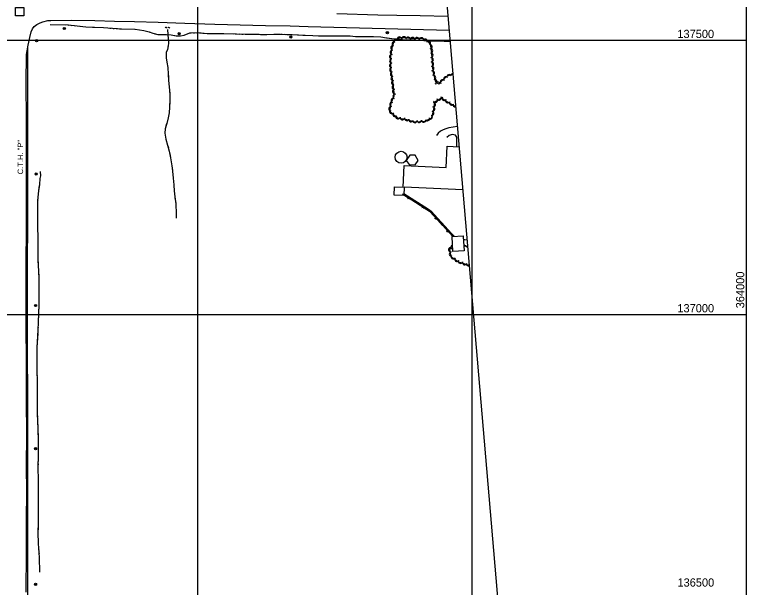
# Model space of a CAD drawing. Extents: x 353423 to 364002, y 127000 to 201942.
# Drawn here: x 362666 to 364000, y 136502 to 137546 of the extents above; entities that cross this region are included whole.
import ezdxf

# ---------------------------------------------------------------- set-up
doc = ezdxf.new("R2010")
doc.units = 0
for name, color, linetype in [('E_BMGRD', 7, 'Continuous'), ('E_DTM_SlopeBottom', 7, 'Continuous'), ('E_DTM_SlopeTop', 7, 'Continuous'), ('E_FEN_Generic', 7, 'Continuous'), ('E_LAND_BrushLine', 7, 'Continuous'), ('E_LAND_TreeLine', 7, 'Continuous'), ('E_MISCPROP', 7, 'Continuous'), ('E_RDWY_Gravel', 7, 'Continuous'), ('E_RW_IP', 7, 'Continuous'), ('E_STRUCT_WingWall', 7, 'Continuous'), ('E_WTR_FlowLine', 7, 'Continuous')]:
    doc.layers.add(name, color=color, linetype=linetype)

msp = doc.modelspace()

# ---------------------------------------------------------------- linework, layer by layer
at = {"layer": 'E_BMGRD'}
msp.add_lwpolyline([(362667.9, 137544.3), (362667.9, 137559.3), (362682.9, 137559.3), (362682.9, 137544.3)], close=True, dxfattribs=at)
at = {"layer": 'E_DTM_SlopeBottom'}
for p, q in [((363382.5, 137211.5), (363387.9, 137212.4)), ((363384.6, 137214.5), (363385.3, 137209.8)), ((363408.7, 137194.9), (363414.1, 137195.7)), ((363410.8, 137197.9), (363411.5, 137193.2)), ((363434.5, 137177.6), (363433.9, 137173)), ((363431.7, 137175.4), (363437.1, 137174.7)), ((363452.6, 137152.5), (363458.1, 137151.9)), ((363455.4, 137154.8), (363454.9, 137150.1))]:
    msp.add_line(p, q, dxfattribs=at)
for points in [[(363373.1, 137219.8), (363422.6, 137188.4), (363445.9, 137162.4), (363464.9, 137142.2)], [(363375.9, 137218), (363382.4, 137213.9)], [(363388.6, 137209.9), (363399.2, 137203.2)], [(363399.2, 137203.2), (363408.6, 137197.2)], [(363414.8, 137193.3), (363422.6, 137188.4), (363424.8, 137185.9)], [(363424.8, 137185.9), (363432.2, 137177.6)], [(363437.1, 137172.2), (363445.6, 137162.8)], [(363445.6, 137162.8), (363445.9, 137162.4), (363453.2, 137154.7)], [(363458.2, 137149.4), (363464.9, 137142.2)]]:
    msp.add_lwpolyline(points, dxfattribs=at)
for centre, radius, start, end in [((362942.4, 137520.9), 2.09, 34.0726, 140.3121), ((362947.6, 137520.8), 2.14, 34.5012, 140.7407)]:
    msp.add_arc(centre, radius, start, end, dxfattribs=at)
at = {"layer": 'E_DTM_SlopeTop'}
for points in [[(363253.7, 137548.3), (363328.1, 137546.1), (363362.8, 137545.4), (363405.3, 137544.7), (363456.2, 137543.4)], [(362687.6, 136493.5), (362688.1, 136565.4), (362688.2, 136627.3), (362688.3, 136674.7), (362688.1, 136724.9), (362688.3, 136779.5), (362688.1, 136844.6), (362687.7, 136914.1), (362687.6, 136979.1), (362687.4, 137032.7), (362687.5, 137094.8), (362687.7, 137154.3), (362687.7, 137220.3), (362687.8, 137281.3), (362687.7, 137354.1), (362687.6, 137422.3), (362687.7, 137473.5), (362690.9, 137490.5), (362693.8, 137504.9), (362696.4, 137514.9), (362698.9, 137520.7), (362702.2, 137524.7), (362707.1, 137528.6), (362712.9, 137531.3), (362718, 137533.5), (362726.7, 137535.5), (362732.2, 137536), (362770.6, 137536.6), (362812.6, 137535.6), (362848.2, 137534.5), (362884.9, 137533.8), (362928.2, 137532.6), (362976.3, 137530.9), (363031.3, 137529.2), (363077.3, 137528), (363123.3, 137526.7), (363168.6, 137525.9), (363201.5, 137525), (363458.3, 137518.2)], [(362690.4, 136413.2), (362690.3, 136547.5), (362690.7, 136613.2), (362690.4, 136674.9), (362690.5, 136765.9), (362690.3, 136841.1), (362690, 136941.9), (362690.1, 137018.7), (362690.1, 137093.7), (362690.3, 137165.9), (362690.5, 137266.1), (362690.4, 137341.4), (362690.7, 137422.5), (362690.4, 137487.5)]]:
    msp.add_lwpolyline(points, dxfattribs=at)
at = {"layer": 'E_FEN_Generic'}
for points in [[(363465.2, 137437.2), (363464.1, 137437.3), (363454.7, 137434.3), (363444.3, 137424.9), (363439.7, 137419.4), (363434.1, 137423.5), (363429, 137443.4), (363427.3, 137468.3), (363426.4, 137482.4), (363424.3, 137492.8), (363420.3, 137497.4), (363410.7, 137502.3), (363401.5, 137502.7), (363388, 137503.2), (363376.8, 137504.3), (363367.7, 137503.9), (363357.4, 137497.3), (363353.7, 137486.2), (363351.7, 137470), (363351.4, 137448.5), (363355, 137424.9), (363357.2, 137403.6), (363357.7, 137398), (363352.1, 137384.7), (363349.7, 137370.6), (363363.9, 137358.2), (363377.9, 137355.7), (363395.7, 137351.3), (363414, 137352.5), (363426.9, 137358.3), (363430.2, 137373.4), (363432.2, 137387.7), (363444.5, 137394.6), (363455.6, 137387.1), (363466.8, 137380.7), (363470.1, 137379.5)], [(363464.5, 137124.2), (363458.9, 137118.4), (363461.2, 137105.6), (363475.6, 137095.9), (363492.6, 137090.2), (363494.7, 137090.5)], [(363491.9, 137123.8), (363491.1, 137123.9), (363485.2, 137124.1)]]:
    msp.add_lwpolyline(points, dxfattribs=at)
for centre, radius, start, end in [((363362.1, 137497.8), 4.03, 32.3973, 212.382), ((363367.8, 137501.8), 4.03, 2.6311, 182.6157), ((363375.9, 137502.2), 4.03, 2.6311, 182.6157), ((363383.6, 137501.5), 4.03, 354.3783, 174.363), ((363391.8, 137501), 4.03, 357.8762, 177.8609), ((363399.8, 137500.7), 4.03, 357.8762, 177.8609), ((363407.8, 137500.3), 4.03, 357.534, 177.5187), ((363414.4, 137498), 4.03, 332.8576, 152.8423), ((363420.4, 137494.1), 4.03, 311.0377, 131.0224), ((363355.8, 137485.8), 4.03, 82.8242, 262.8089), ((363358.2, 137493), 4.03, 71.7193, 251.7039), ((363423.1, 137488), 4.03, 281.429, 101.4136), ((363424.4, 137480.3), 4.03, 273.7549, 93.7396), ((363353.7, 137469.8), 4.03, 82.8242, 262.8089), ((363354.8, 137477.8), 4.03, 82.8242, 262.8089), ((363424.9, 137472.3), 4.03, 273.7549, 93.7396), ((363353.7, 137462), 4.03, 89.3596, 269.3442), ((363353.6, 137454), 4.03, 89.3596, 269.3442), ((363425.5, 137464.2), 4.03, 273.9113, 93.896), ((363426, 137456.2), 4.03, 273.9113, 93.896), ((363353.9, 137446.3), 4.03, 98.5463, 278.5309), ((363426.6, 137448.2), 4.03, 273.9113, 93.896), ((363355.1, 137438.3), 4.03, 98.5463, 278.5309), ((363356.3, 137430.3), 4.03, 98.5463, 278.5309), ((363427.7, 137439.9), 4.03, 284.4705, 104.4552), ((363429.8, 137432.1), 4.03, 284.4705, 104.4552), ((363452.3, 137429.2), 4.03, 42.1091, 222.0938), ((363458.1, 137433.1), 4.03, 17.5619, 197.5466), ((363465.1, 137435.1), 4.03, 90.2892, 177.6119), ((363357.3, 137422.3), 4.03, 96.1236, 276.1083), ((363358.2, 137414.3), 4.03, 96.1236, 276.1083), ((363431.8, 137424.3), 4.03, 284.4705, 104.4552), ((363437.9, 137419.8), 4.03, 4.3231, 184.3077), ((363446.3, 137423.8), 4.03, 42.1091, 222.0938), ((363359.1, 137406.3), 4.03, 96.1236, 276.1083), ((363356.6, 137389.8), 4.03, 67.1851, 247.1698), ((363359.7, 137397.2), 4.03, 67.1851, 247.1698), ((363433.2, 137390.7), 4.03, 209.2927, 29.2773), ((363440.2, 137394.6), 4.03, 209.2927, 29.2773), ((363449.3, 137394), 4.03, 146.0181, 326.0027), ((363455.9, 137389.5), 4.03, 146.0181, 326.0027), ((363352.5, 137374.8), 4.03, 80.0459, 260.0306), ((363353.9, 137382.7), 4.03, 80.0459, 260.0306), ((363428.2, 137374.3), 4.03, 262.0469, 82.0316), ((363429.3, 137382.3), 4.03, 262.0469, 82.0316), ((363462.8, 137385.5), 4.03, 150.2005, 330.1852), ((363469.6, 137382), 4.03, 159.4538, 279.567), ((363353.6, 137369.9), 4.03, 138.8663, 318.8509), ((363359.7, 137364.6), 4.03, 138.8663, 318.8509), ((363426.6, 137366.6), 4.03, 257.7412, 77.7258), ((363364.9, 137360.2), 4.03, 169.955, 349.9397), ((363372.8, 137358.7), 4.03, 169.955, 349.9397), ((363380.9, 137357.1), 4.03, 165.9843, 345.969), ((363388.7, 137355.2), 4.03, 165.9843, 345.969), ((363395.9, 137353.4), 4.03, 183.7343, 3.719), ((363403.9, 137353.9), 4.03, 183.7343, 3.719), ((363411.9, 137354.5), 4.03, 183.7343, 3.719), ((363418.7, 137356.9), 4.03, 204.1376, 24.1222), ((363423.7, 137359.7), 4.03, 234.262, 54.2467), ((363465.4, 137122.1), 4.04, 104.7468, 226.2392), ((363486.2, 137121.9), 4.04, 358.0131, 105.6821), ((363494.1, 137121.5), 4.04, 124.5917, 174.7753), ((363461.2, 137117.9), 4.04, 100.0263, 280.011), ((363462.6, 137109.9), 4.04, 100.0263, 280.011), ((363465.7, 137105.1), 4.04, 145.8332, 325.8179), ((363472.4, 137100.5), 4.04, 145.8332, 325.8179), ((363478.9, 137097), 4.04, 161.6555, 341.6401), ((363486.6, 137094.4), 4.04, 161.6555, 341.6401), ((363493.4, 137092.4), 4.04, 186.8466, 291.7258)]:
    msp.add_arc(centre, radius, start, end, dxfattribs=at)
at = {"layer": 'E_LAND_BrushLine'}
for centre, radius in [((362756.9, 137521.1), 2.02), ((362756.9, 137521.1), 1.52), ((362756.9, 137521.2), 1.01), ((362756.9, 137521.1), 0.502), ((362966.3, 137511.6), 2.02), ((362966.4, 137511.6), 1.52), ((362966.3, 137511.6), 1.01), ((362966.3, 137511.6), 0.502), ((363345.8, 137513.6), 2.02), ((363345.8, 137513.6), 1.52), ((363345.8, 137513.6), 1.01), ((363345.8, 137513.6), 0.502), ((362706.4, 137499.1), 2.02), ((362706.4, 137499.1), 1.52), ((362706.4, 137499.1), 1.01), ((362706.4, 137499.1), 0.502), ((363169.7, 137505.8), 2.02), ((363169.8, 137505.8), 1.52), ((363169.7, 137505.8), 1.01), ((363169.7, 137505.8), 0.502), ((362705.7, 137255.9), 2.02), ((362705.7, 137255.9), 1.52), ((362705.7, 137256), 1.01), ((362705.7, 137255.9), 0.502), ((362704.5, 137016.3), 2.02), ((362704.5, 137016.3), 1.52), ((362704.5, 137016.3), 1.01), ((362704.5, 137016.3), 0.502), ((362704.5, 136755.2), 2.02), ((362704.5, 136755.2), 1.52), ((362704.5, 136755.2), 1.01), ((362704.5, 136755.2), 0.502), ((362704.5, 136508.1), 2.02), ((362704.5, 136508.1), 1.52), ((362704.5, 136508.1), 1.01), ((362704.5, 136508.1), 0.502)]:
    msp.add_circle(centre, radius, dxfattribs=at)
at = {"layer": 'E_LAND_TreeLine'}
for p, q in [((363000, 136000), (363000, 139000)), ((363500, 136000), (363500, 139000)), ((364000, 136000), (364000, 139000)), ((360000, 137500), (364000, 137500)), ((360000, 137000), (364000, 137000))]:
    msp.add_line(p, q, dxfattribs=at)
at = {"layer": 'E_MISCPROP'}
for points in [[(363473.3, 137342.4), (363465.7, 137341.2), (363457.9, 137339.9), (363452.1, 137338.3), (363447.4, 137336.4), (363442.5, 137333.8), (363438.2, 137330.5), (363435.2, 137326.3)], [(363472.5, 137305.7), (363472.4, 137316), (363472.2, 137322.9), (363469.7, 137326.9), (363463.7, 137327.9), (363458.3, 137326.3), (363453.9, 137322.3)], [(363376, 137220.2), (363420.9, 137191.9), (363425.4, 137188.4), (363462.3, 137147.5), (363467.6, 137142.4)], [(363484.4, 137136.9), (363486, 137136.6), (363490.9, 137136.1)]]:
    msp.add_lwpolyline(points, dxfattribs=at)
at = {"layer": 'E_RDWY_Gravel'}
msp.add_lwpolyline([(363372.9, 138520.6), (363550, 136441.7)], dxfattribs=at)
at = {"layer": 'E_STRUCT_WingWall'}
for points in [[(362731.4, 137528.5), (362759.4, 137527.8)], [(362731.4, 137528.5), (362764, 137527.7), (362796, 137524.3), (362828.1, 137522.7), (362861.2, 137520.3), (362886.3, 137519.9), (362901.6, 137517.7), (362911.7, 137515.1), (362918.3, 137512.4), (362927.1, 137510.4), (362933.7, 137510.1), (362943.2, 137510.1), (362951.4, 137509.7), (362961.3, 137507.9), (362968.7, 137508), (362975.6, 137509.3), (362985.7, 137513), (363000.8, 137513.7), (363017.2, 137512.1), (363033.7, 137511.8), (363047.5, 137512.2), (363068.1, 137511.5), (363086.8, 137510.6), (363100, 137510.7), (363112.2, 137510.6), (363125.8, 137510.3), (363138.9, 137510.6), (363150.7, 137510.7), (363162.3, 137510.5), (363172.3, 137510.2), (363195.8, 137508.9), (363209.6, 137508.6), (363220.7, 137508), (363229.8, 137507.7), (363236.3, 137507.6), (363246.8, 137507.5), (363255.6, 137507.5), (363265.2, 137507.7), (363277.8, 137508), (363287.6, 137506.6), (363297, 137506.3), (363306.5, 137506.5), (363317.2, 137506.8), (363320.4, 137506.6), (363333.5, 137505.9), (363344.2, 137504), (363358, 137502.3), (363364.7, 137502.1), (363375.6, 137500.5), (363388.9, 137500.8), (363397.7, 137500.5), (363406.2, 137500), (363418, 137498.8), (363428.5, 137498.8), (363438.2, 137498.5), (363449.5, 137498.1), (363457.4, 137497.9), (363460, 137497.9)], [(362763.2, 137527.7), (362764, 137527.7), (362765.1, 137527.5)], [(362769, 137527.1), (362770.9, 137526.9)], [(362774.7, 137526.5), (362776.6, 137526.3)], [(362780.5, 137525.9), (362796, 137524.3), (362808.3, 137523.6)], [(362808.3, 137523.6), (362828.1, 137522.7), (362836.2, 137522.1)], [(362840.1, 137521.8), (362842, 137521.7)], [(362845.9, 137521.4), (362847.8, 137521.3)], [(362851.6, 137521), (362853.6, 137520.9)], [(362857.4, 137520.6), (362861.2, 137520.3), (362885.4, 137519.9)], [(362885.4, 137519.9), (362886.3, 137519.9), (362901.6, 137517.7), (362911.7, 137515.1), (362912.7, 137514.7)], [(362916.3, 137513.2), (362918.1, 137512.5)], [(362921.8, 137511.6), (362923.7, 137511.2)], [(362944.9, 137519.5), (362945.4, 137510), (362946.6, 137494.5), (362946.1, 137489.6), (362944.9, 137483.1), (362942.7, 137477.4), (362942.5, 137467.8), (362944, 137460), (362945.7, 137450.2), (362946.4, 137438.2), (362947, 137426.6), (362947.9, 137415.1), (362949.1, 137400.8), (362949, 137388.4), (362948.5, 137377.5), (362947.9, 137367.6), (362946.2, 137358.3), (362943.6, 137348.2), (362940.7, 137338.1), (362940.4, 137330.5), (362941.7, 137319.2), (362945.2, 137308.4), (362948.3, 137297.6), (362950.6, 137285.3), (362953.1, 137270.8), (362953.9, 137261), (362955.2, 137248.2), (362956.5, 137236.3), (362957.1, 137225.2), (362958.2, 137214.4), (362960.1, 137201.7), (362960.8, 137183.5), (362961, 137175.6)], [(362944.9, 137519.5), (362945.4, 137510), (362946.6, 137494.5), (362946.1, 137489.6), (362945.8, 137488.1)], [(362961, 137507.9), (362961.3, 137507.9), (362968.7, 137508), (362975.6, 137509.3), (362985.7, 137513), (362988.2, 137513.1)], [(362992.1, 137513.3), (362994, 137513.4)], [(362997.8, 137513.5), (362999.8, 137513.6)], [(363003.6, 137513.4), (363005.5, 137513.2)], [(363009.4, 137512.8), (363017.2, 137512.1), (363033.7, 137511.8), (363037.3, 137511.9)], [(363037.3, 137511.9), (363047.5, 137512.2), (363065.2, 137511.6)], [(363069.1, 137511.5), (363071, 137511.4)], [(363074.9, 137511.2), (363076.8, 137511.1)], [(362927.5, 137510.4), (362929.4, 137510.3)], [(362933.3, 137510.1), (362933.7, 137510.1), (362943.2, 137510.1), (362951.4, 137509.7), (362961, 137507.9)], [(363080.7, 137510.9), (363082.6, 137510.8)], [(363086.4, 137510.6), (363086.8, 137510.6), (363100, 137510.7), (363112.2, 137510.6), (363114.4, 137510.5)], [(363114.4, 137510.5), (363125.8, 137510.3), (363138.9, 137510.6), (363142.3, 137510.6)], [(363146.2, 137510.7), (363148.1, 137510.7)], [(363152, 137510.7), (363153.9, 137510.7)], [(363157.8, 137510.6), (363159.7, 137510.5)], [(363163.5, 137510.4), (363172.3, 137510.2), (363191.5, 137509.2)], [(363191.5, 137509.2), (363195.8, 137508.9), (363209.6, 137508.6), (363219.4, 137508.1)], [(363223.3, 137507.9), (363225.2, 137507.9)], [(363229.1, 137507.7), (363229.8, 137507.7), (363231, 137507.7)], [(363234.8, 137507.6), (363236.3, 137507.6), (363236.8, 137507.6)], [(363240.6, 137507.6), (363246.8, 137507.5), (363255.6, 137507.5), (363265.2, 137507.7), (363268.6, 137507.8)], [(363268.6, 137507.8), (363277.8, 137508), (363287.6, 137506.6), (363296.4, 137506.3)], [(363300.3, 137506.4), (363302.2, 137506.4)], [(363306.1, 137506.5), (363306.5, 137506.5), (363308, 137506.6)], [(363311.9, 137506.7), (363313.8, 137506.7)], [(363317.6, 137506.8), (363320.4, 137506.6), (363333.5, 137505.9), (363344.2, 137504), (363345.4, 137503.9)], [(363345.4, 137503.9), (363358, 137502.3), (363364.7, 137502.1), (363373.2, 137500.9)], [(363377, 137500.6), (363378.9, 137500.6)], [(363382.8, 137500.7), (363384.7, 137500.7)], [(363388.6, 137500.8), (363388.9, 137500.8), (363390.5, 137500.8)], [(363394.4, 137500.6), (363397.7, 137500.5), (363406.2, 137500), (363418, 137498.8), (363422.2, 137498.8)], [(363422.2, 137498.8), (363428.5, 137498.8), (363438.2, 137498.5), (363449.5, 137498.1), (363450.2, 137498)], [(363454, 137498), (363456, 137497.9)], [(363459.8, 137497.9), (363460, 137497.9)], [(362942.6, 137471.2), (362942.5, 137469)], [(362942.8, 137477.7), (362942.7, 137477.4), (362942.7, 137475.5)], [(362945, 137483.8), (362944.9, 137483.1), (362944.3, 137481.7)], [(362943.1, 137464.7), (362944, 137460), (362945.7, 137450.2), (362946.4, 137438.2), (362946.6, 137433.5)], [(362946.6, 137433.5), (362947, 137426.6), (362947.9, 137415.1), (362949, 137402)], [(362949, 137391.2), (362949, 137389)], [(362949.1, 137397.7), (362949.1, 137395.5)], [(362948.5, 137378.2), (362948.5, 137377.5), (362947.9, 137367.6), (362946.2, 137358.3), (362943.6, 137348.2), (362943.3, 137347.2)], [(362948.8, 137384.7), (362948.7, 137382.5)], [(362943.3, 137347.2), (362940.7, 137338.1), (362940.4, 137330.5), (362941.7, 137319.2), (362942.6, 137316.3)], [(362944, 137312.1), (362944.6, 137310)], [(362945.9, 137305.9), (362946.5, 137303.8)], [(362947.7, 137299.6), (362948.3, 137297.6), (362948.3, 137297.5)], [(362949.1, 137293.3), (362950.6, 137285.3), (362953.1, 137270.8), (362953.8, 137262.1)], [(362712.5, 136530.1), (362711.9, 136557.1), (362709.9, 136582.3), (362709.5, 136602.3), (362709.7, 136620.5), (362709.6, 136638.1), (362709.8, 136656.6), (362709.9, 136677.1), (362710, 136697.7), (362709.4, 136720.9), (362710.1, 136744.2), (362710, 136767.2), (362709, 136793.2), (362708.3, 136818.6), (362707.8, 136844.1), (362708.2, 136877.1), (362707.3, 136897.8), (362707.7, 136939.5), (362709.4, 136971.1), (362710.6, 137000.7), (362711.2, 137019.2), (362710.9, 137043.3), (362711, 137065.8), (362709.3, 137101.8), (362709.2, 137132.9), (362708.6, 137167.1), (362708.6, 137185.1), (362708.9, 137207.8), (362710.2, 137225.1), (362712, 137236.7), (362713.1, 137247.6), (362713.9, 137252.8), (362713.5, 137260.7)], [(362711.2, 137231.4), (362712, 137236.7), (362713.1, 137247.6), (362713.9, 137252.8), (362713.5, 137260.7)], [(362953.8, 137262.1), (362953.9, 137261), (362955.2, 137248.2), (362956.5, 137236.3), (362956.8, 137230.8)], [(362709.8, 137219.3), (362710, 137221.3)], [(362710.3, 137225.4), (362710.6, 137227.4)], [(362957, 137226.4), (362957.1, 137225.2), (362957.2, 137224.3)], [(362957.6, 137219.9), (362957.8, 137217.8)], [(362708.6, 137179.7), (362708.6, 137185.1), (362708.9, 137207.8), (362709, 137209.2)], [(362709.3, 137213.2), (362709.5, 137215.2)], [(362958.3, 137213.5), (362958.6, 137211.3)], [(362959.3, 137207), (362960.1, 137201.7), (362960.8, 137183.5), (362961, 137175.6)], [(362708.9, 137150.2), (362708.6, 137167.1), (362708.6, 137179.7)], [(362709, 137144.1), (362709, 137146.2)], [(362709.1, 137138), (362709.1, 137140.1)], [(362709.2, 137132), (362709.2, 137132.9), (362709.2, 137134)], [(362709.4, 137098.4), (362709.3, 137101.8), (362709.2, 137127.9)], [(362710.8, 137069), (362709.4, 137098.4)], [(362710.9, 137062.9), (362711, 137064.9)], [(362710.9, 137056.8), (362710.9, 137058.8)], [(362710.9, 137050.7), (362710.9, 137052.7)], [(362711.1, 137017.2), (362711.2, 137019.2), (362710.9, 137043.3), (362710.9, 137046.6)], [(362710.1, 136987.7), (362710.6, 137000.7), (362711.1, 137017.2)], [(362709.5, 136975.6), (362709.6, 136977.6)], [(362709.8, 136981.6), (362709.9, 136983.7)], [(362707.7, 136936), (362707.7, 136939.5), (362709.1, 136965.4)], [(362709.3, 136969.5), (362709.4, 136971.1), (362709.4, 136971.5)], [(362707.4, 136906.5), (362707.7, 136936)], [(362707.4, 136900.4), (362707.4, 136902.5)], [(362707.5, 136894.3), (362707.4, 136896.4)], [(362707.8, 136888.2), (362707.7, 136890.3)], [(362707.9, 136854.7), (362708.2, 136877.1), (362707.9, 136884.2)], [(362708.1, 136825.3), (362707.8, 136844.1), (362707.9, 136854.7)], [(362708.3, 136819.2), (362708.2, 136821.2)], [(362708.4, 136813.1), (362708.4, 136815.1)], [(362708.6, 136807), (362708.6, 136809)], [(362709.8, 136773.5), (362709, 136793.2), (362708.7, 136802.9)], [(362710.1, 136744), (362710.1, 136744.2), (362710, 136767.2), (362709.8, 136773.5)], [(362709.9, 136738), (362710, 136740)], [(362709.6, 136725.8), (362709.6, 136727.8)], [(362709.7, 136731.9), (362709.8, 136733.9)], [(362710, 136692.3), (362710, 136697.7), (362709.4, 136720.9), (362709.5, 136721.7)], [(362709.9, 136662.9), (362709.9, 136677.1), (362710, 136692.3)], [(362709.8, 136656.8), (362709.8, 136658.8)], [(362709.7, 136644.6), (362709.7, 136646.7)], [(362709.8, 136650.7), (362709.8, 136652.7)], [(362709.6, 136611.2), (362709.7, 136620.5), (362709.6, 136638.1), (362709.7, 136640.6)], [(362709.9, 136581.8), (362709.9, 136582.3), (362709.5, 136602.3), (362709.6, 136611.2)], [(362710.4, 136575.7), (362710.3, 136577.8)], [(362710.9, 136569.7), (362710.7, 136571.7)], [(362711.4, 136563.6), (362711.2, 136565.6)], [(362712.5, 136530.1), (362711.9, 136557.1), (362711.7, 136559.6)]]:
    msp.add_lwpolyline(points, dxfattribs=at)
at = {"layer": 'E_WTR_FlowLine'}
msp.add_lwpolyline([(363483.1, 137227.3), (363376.5, 137232.1), (363375.8, 137216.7), (363358.3, 137217.5), (363359, 137232.7), (363374.5, 137232), (363376.3, 137271.4), (363453.1, 137267.9), (363454.9, 137306.5), (363476.4, 137305.6)], dxfattribs=at)
for points in [[(363385.5, 137273), (363396.6, 137272.9), (363402.1, 137280.8), (363396.5, 137290.2), (363386.6, 137290.4), (363380.2, 137280.6)], [(363484.1, 137141.9), (363485.6, 137116.1), (363465.1, 137114.9), (363463.5, 137142.2), (363484, 137143.4)]]:
    msp.add_lwpolyline(points, close=True, dxfattribs=at)
msp.add_circle((363370.6, 137286.4), 10.9, dxfattribs=at)

# ---------------------------------------------------------------- texts
at = {"layer": 'E_LAND_TreeLine'}
for s, p in [('  137500  ', (363863.1, 137503.8)), ('  137000  ', (363863.1, 137003.8)), ('  136500  ', (363863.3, 136503.8))]:
    msp.add_text(s, height=15, dxfattribs=at).set_placement(p)
msp.add_text('  364000  ', height=15, rotation=90, dxfattribs=at).set_placement((363996.2, 137000))
at = {"layer": 'E_RW_IP'}
msp.add_text('C.T.H. "P"', height=10, rotation=90.026, dxfattribs=at).set_placement((362681.8, 137255.3))

doc.saveas('drawing.dxf')
